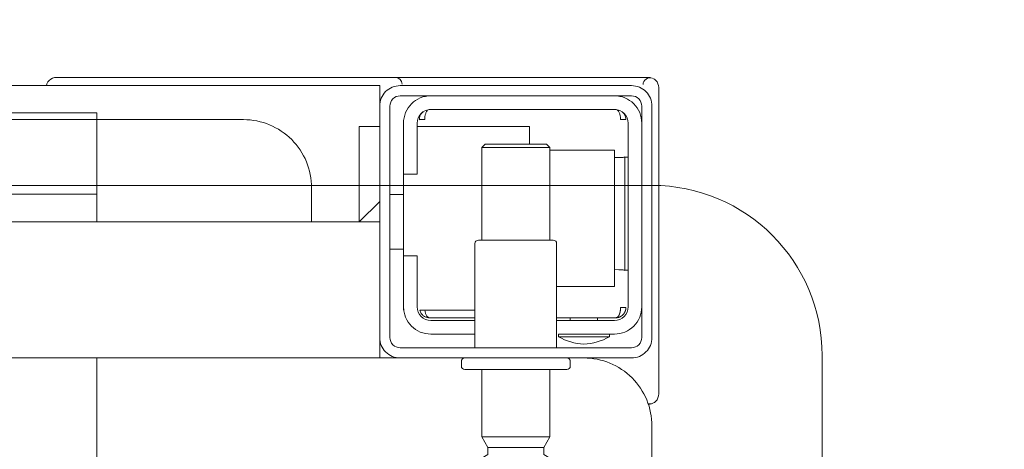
# Model space of a CAD drawing. Header units: millimetres. Extents: x 23192 to 177760, y -399809 to -79279.
# Tile 431 of 656: x 60905.28 to 60919.74, y -195401.5 to -195395.19. Entities that reach past the tile are written whole.
import ezdxf

# ---------------------------------------------------------------- set-up
doc = ezdxf.new("R2010")
doc.units = ezdxf.units.MM
doc.linetypes.add('HIDDEN2', pattern=[4.7625, 3.175, -1.5875])
doc.layers.get('0').update_dxf_attribs({"lineweight": 0})
doc.layers.add('!! 2_WYBURZENIA DO REMONTU', color=7, linetype='Continuous', lineweight=0, true_color=0x4d4d4d, plot=False)
doc.layers.add('!! wymiary osi', color=250, linetype='Continuous', lineweight=9)
doc.layers.add('Dimension (ISO)', color=7, linetype='Continuous', lineweight=25)
doc.layers.add('!!_@ wypos sanit nd', color=7, linetype='Continuous', lineweight=0, plot=False)
doc.styles.add('Note Text (ISO)', font='tahoma.ttf')
doc.styles.add('TXT', font='simplex.shx')
doc.dimstyles.new('Default (ISO)', dxfattribs={"dimscale": 5, "dimtxt": 5, "dimasz": 5, "dimexe": 3.175, "dimexo": 0, "dimgap": 0.762, "dimtad": 1, "dimdec": 0, "dimrnd": 1e-08, "dimzin": 0, "dimtxsty": 'Note Text (ISO)', "dimcen": 0.09, "dimdle": 10, "dimclrd": 256, "dimclre": 256, "dimclrt": 256, "dimazin": 0, "dimtfac": 0.70104, "dimtmove": 0, "dimatfit": 3, "dimfxl": 1, "dimtolj": 1, "dimtzin": 0, "dimlwd": -1, "dimlwe": -1, "dimarcsym": 0})
doc.dimstyles.new('DIM50', dxfattribs={"dimscale": 5, "dimtxt": 2.5, "dimasz": 1.5, "dimexe": 0, "dimexo": 0, "dimgap": 0.5, "dimtad": 1, "dimdec": 4, "dimrnd": 0.5, "dimdsep": 46, "dimtxsty": 'TXT', "dimblk1": 'TICK1', "dimblk2": 'TICK1', "dimsah": 1, "dimcen": 0, "dimse1": 1, "dimse2": 1, "dimclrd": 1, "dimclre": 7, "dimclrt": 9, "dimadec": 0, "dimazin": 0, "dimtfac": 1, "dimtdec": 4, "dimtmove": 2, "dimatfit": 3, "dimldrblk": 'TICK1', "dimfxl": 1, "dimtolj": 1, "dimarcsym": 0})

# ---------------------------------------------------------------- blocks, each defined once
blk = doc.blocks.new('A$C351F644B')
for p, q in [((-20, 17.5), (20, 17.5)), ((22.5, 15), (22.5, 2.5))]:
    blk.add_line(p, q)
blk.add_arc((20, 15), 2.5, 0, 90)
blk = doc.blocks.new('A$Cff2eaf8b')
for points in [[(-0.15993, -0.0325), (-0.17249, -0.0325, 0.405519), (-0.172, -0.032), (-0.172, -0.0313, 0.414214), (-0.1725, -0.0308), (-0.1875, -0.0308, 0.414214), (-0.188, -0.0313), (-0.188, -0.032, 0.405519), (-0.18751, -0.0325), (-0.19, -0.0325, -0.414214), (-0.2, -0.0225), (-0.2, 0.0575, -0.266001), (-0.19506, 0.06612)], [(-0.185, -0.01382), (-0.185, -0.01406, -0.050055), (-0.18485, -0.01432), (-0.18364, -0.01473, -0.719897), (-0.18364, -0.01511), (-0.18485, -0.01552, -0.050055), (-0.185, -0.01578), (-0.185, -0.01606, -0.050055), (-0.18485, -0.01632), (-0.18364, -0.01673, -0.719897), (-0.18364, -0.01711), (-0.18485, -0.01752, -0.050055), (-0.185, -0.01778), (-0.1841, -0.0183), (-0.1841, -0.01936), (-0.185, -0.02092), (-0.185, -0.0308)], [(-0.175, -0.01382), (-0.175, -0.01406, 0.050055), (-0.17515, -0.01432), (-0.17636, -0.01473, 0.719897), (-0.17636, -0.01511), (-0.17515, -0.01552, 0.050055), (-0.175, -0.01578), (-0.175, -0.01606, 0.050055), (-0.17515, -0.01632), (-0.17636, -0.01673, 0.719897), (-0.17636, -0.01711), (-0.17515, -0.01752, 0.050055), (-0.175, -0.01778), (-0.1759, -0.0183), (-0.1759, -0.01936), (-0.175, -0.02092), (-0.175, -0.0308)], [(-0.20011, -0.02584, 0.091301), (-0.20056, -0.02614, 0.198909), (-0.20099, -0.02721)], [(-0.19945, -0.02578, 0.170835), (-0.20011, -0.02584)], [(-0.18625, -0.03562, 0.119096), (-0.19, -0.03454, 0.119096), (-0.19375, -0.03562)], [(-0.186, -0.034), (-0.186, -0.0493, 0.414214), (-0.1855, -0.0498), (-0.1745, -0.0498, 0.414214), (-0.174, -0.0493), (-0.174, -0.034)], [(-0.1985, -0.04, -0.414214), (-0.1945, -0.036), (-0.18625, -0.036), (-0.18625, -0.03562), (-0.19375, -0.03562), (-0.19375, -0.036)], [(-0.174, -0.036), (-0.1675, -0.036, -0.414214), (-0.1635, -0.04), (-0.16353, -0.0395)], [(-0.186, -0.038), (-0.1945, -0.038, 0.414214), (-0.1965, -0.04), (-0.1965, -0.067, 0.414214), (-0.1945, -0.069), (-0.1675, -0.069, 0.414214), (-0.1655, -0.067), (-0.1655, -0.0595), (-0.1635, -0.0595), (-0.1635, -0.04)], [(-0.1635, -0.0475), (-0.1655, -0.0475), (-0.1655, -0.04, 0.414214), (-0.1675, -0.038), (-0.174, -0.038)], [(-0.1945, -0.06193), (-0.19515, -0.06194), (-0.19542, -0.06194), (-0.1956, -0.06194), (-0.19567, -0.06194, 0.116465), (-0.19589, -0.062), (-0.19601, -0.06205), (-0.19601, -0.04535), (-0.19589, -0.0454, 0.116465), (-0.19567, -0.04546), (-0.19542, -0.04546), (-0.19515, -0.04546), (-0.1945, -0.04547)], [(-0.15, -0.0525), (-0.15, -0.0575, 0.414214), (-0.14, -0.0675), (-0.11847, -0.0675), (-0.11847, -0.0525)], [(-0.1675, -0.071, 0.414214), (-0.1635, -0.067), (-0.1635, -0.0595)], [(-0.1985, -0.067, 0.414214), (-0.1945, -0.071)], [(-0.20099, -0.0722, 0.198909), (-0.20056, -0.07326, 0.091301), (-0.20011, -0.07356)], [(-0.16237, -0.07369), (-0.1625, -0.07369), (-0.16269, -0.07369), (-0.16294, -0.07369), (-0.16323, -0.07369), (-0.16357, -0.07369), (-0.16393, -0.07369), (-0.16428, -0.07369), (-0.19771, -0.07369), (-0.19841, -0.07369), (-0.19903, -0.07369), (-0.19948, -0.07369), (-0.19961, -0.07369), (-0.19973, -0.07367), (-0.19984, -0.07365), (-0.20003, -0.07359, 0.517033), (-0.1987, -0.07266)], [(-0.1633, -0.0727, 0.412536), (-0.1623, -0.0737), (-0.11251, -0.0737), (-0.11222, -0.07367), (-0.11194, -0.07358), (-0.11168, -0.07345), (-0.11145, -0.07326), (-0.11126, -0.07304), (-0.11112, -0.07278), (-0.11104, -0.0725)]]:
    blk.add_lwpolyline(points, format="xyb")
for points in [[(-0.11847, -0.0325), (-0.11847, 0.0575), (0.11153, 0.0575), (0.11153, -0.0325)], [(-0.1759, -0.01936), (-0.1841, -0.01936)], [(-0.175, -0.02092), (-0.185, -0.02092)], [(-0.20001, -0.0258), (-0.19988, -0.02576), (-0.19976, -0.02573), (-0.19963, -0.02571), (-0.19948, -0.02571)], [(-0.20099, -0.02721), (-0.20099, -0.0722)], [(-0.16, -0.0355), (-0.16, -0.0325), (0.16, -0.0325), (0.16, -0.0355)], [(-0.16, -0.0485), (-0.16, -0.0365)], [(-0.19478, -0.0384), (-0.186, -0.0384)], [(-0.192, -0.038), (-0.192, -0.0384)], [(-0.188, -0.038), (-0.188, -0.0384)], [(-0.16664, -0.0395), (-0.16666, -0.03934), (-0.16669, -0.03923), (-0.16672, -0.03912), (-0.16675, -0.03902), (-0.16679, -0.03892), (-0.16684, -0.03881), (-0.16689, -0.03872), (-0.16695, -0.03863), (-0.16702, -0.03855), (-0.1671, -0.03848), (-0.16718, -0.03843), (-0.16729, -0.0384), (-0.16718, -0.03841), (-0.16708, -0.03842), (-0.16696, -0.03845), (-0.16686, -0.03848), (-0.16677, -0.03851), (-0.16666, -0.03856), (-0.16657, -0.03861), (-0.16646, -0.03868), (-0.16636, -0.03876), (-0.16627, -0.03884), (-0.16618, -0.03894), (-0.1661, -0.03904), (-0.16603, -0.03915), (-0.16598, -0.03926), (-0.16593, -0.03938), (-0.16589, -0.0395), (-0.174, -0.0395)], [(-0.174, -0.0384), (-0.16722, -0.0384)], [(-0.185, -0.063), (-0.1945, -0.063), (-0.1945, -0.043), (-0.186, -0.043)], [(-0.19591, -0.04539), (-0.19602, -0.04539), (-0.19616, -0.04539), (-0.19632, -0.04539), (-0.1965, -0.04539)], [(-0.1615, -0.0485), (-0.1635, -0.0485)], [(-0.185, -0.0498), (-0.185, -0.06342), (-0.1845, -0.06392), (-0.1755, -0.06392), (-0.175, -0.06342), (-0.175, -0.0498)], [(0.16, -0.0555), (0.157, -0.0525), (0.16, -0.0525), (-0.16, -0.0525), (-0.157, -0.0525), (-0.16, -0.0555)], [(-0.157, -0.0525), (-0.157, -0.0665), (-0.16, -0.0665)], [(0.10602, -0.0525), (0.10602, -0.05658), (-0.11847, -0.05658)], [(-0.1615, -0.0565), (-0.1635, -0.0565)], [(-0.1965, -0.06201), (-0.19632, -0.06201), (-0.19616, -0.06201), (-0.19602, -0.06201), (-0.19591, -0.06201)], [(-0.175, -0.06342), (-0.185, -0.06342)], [(-0.182, -0.06392), (-0.182, -0.0665), (-0.1655, -0.0665)], [(-0.16636, -0.06865), (-0.16625, -0.06854), (-0.16619, -0.06847), (-0.16612, -0.06839), (-0.16606, -0.0683), (-0.16601, -0.0682), (-0.16596, -0.06811), (-0.16592, -0.06801), (-0.16589, -0.0679), (-0.16586, -0.0678), (-0.16584, -0.06769), (-0.16583, -0.06759), (-0.16583, -0.06749), (-0.16593, -0.0675), (-0.16607, -0.0675), (-0.1663, -0.0675), (-0.16641, -0.0675), (-0.16651, -0.0675), (-0.16661, -0.0675), (-0.16661, -0.0676), (-0.16662, -0.0677), (-0.16663, -0.0678), (-0.16664, -0.0679), (-0.16665, -0.068), (-0.16667, -0.06811), (-0.1667, -0.06821), (-0.16673, -0.06831), (-0.16676, -0.06841), (-0.1668, -0.06852), (-0.16685, -0.06862), (-0.1669, -0.06871), (-0.16697, -0.0688), (-0.16704, -0.06887), (-0.16712, -0.06893), (-0.16725, -0.069), (-0.19475, -0.069), (-0.19493, -0.0689), (-0.19501, -0.06882), (-0.19508, -0.06874), (-0.19513, -0.06865), (-0.19518, -0.06855), (-0.19522, -0.06846), (-0.19526, -0.06835), (-0.19529, -0.06825), (-0.19532, -0.06813), (-0.19534, -0.06803), (-0.19536, -0.06793), (-0.19537, -0.06783), (-0.19538, -0.06772), (-0.19539, -0.0676), (-0.19539, -0.0675), (-0.19617, -0.06751), (-0.19616, -0.06762), (-0.19615, -0.06772), (-0.19613, -0.06783), (-0.19611, -0.06793), (-0.19607, -0.06803), (-0.19603, -0.06813), (-0.19598, -0.06823), (-0.19593, -0.06832), (-0.19586, -0.06841), (-0.19579, -0.06849), (-0.19572, -0.06857), (-0.19563, -0.06865)], [(-0.03305, -0.0725), (-0.16, -0.0725), (-0.16, -0.0695)]]:
    blk.add_lwpolyline(points)
for points in [[(-0.2, -0.0695), (-0.2, -0.0355, -0.414214), (-0.197, -0.0325), (-0.163, -0.0325, -0.414214), (-0.16, -0.0355), (-0.16, -0.0695, -0.414214), (-0.163, -0.0725), (-0.197, -0.0725, -0.414214)], [(-0.1615, -0.0355), (-0.1615, -0.0695, -0.414214), (-0.163, -0.071), (-0.197, -0.071, -0.414214), (-0.1985, -0.0695), (-0.1985, -0.0355, -0.414214), (-0.197, -0.034), (-0.163, -0.034, -0.414214)]]:
    blk.add_lwpolyline(points, format="xyb", close=True)
for points in [[(-0.19467, -0.0384), (-0.19467, -0.0384), (-0.19467, -0.0384), (-0.19466, -0.0384), (-0.19466, -0.0384), (-0.19466, -0.0384), (-0.19466, -0.0384), (-0.19466, -0.0384), (-0.19466, -0.0384), (-0.19466, -0.0384), (-0.19466, -0.0384), (-0.19466, -0.0384), (-0.19466, -0.0384), (-0.19466, -0.0384), (-0.19466, -0.0384), (-0.19467, -0.0384), (-0.19467, -0.0384), (-0.19467, -0.0384), (-0.19467, -0.0384), (-0.19467, -0.0384), (-0.19468, -0.0384), (-0.19468, -0.0384), (-0.19468, -0.0384), (-0.19469, -0.0384), (-0.1947, -0.0384), (-0.19471, -0.0384), (-0.19471, -0.0384), (-0.19471, -0.0384), (-0.19471, -0.0384), (-0.19472, -0.0384), (-0.19472, -0.0384), (-0.19472, -0.0384), (-0.19472, -0.03841), (-0.19473, -0.03841), (-0.19473, -0.03841), (-0.19473, -0.03841), (-0.19473, -0.03841), (-0.19473, -0.03841), (-0.19474, -0.03841), (-0.19474, -0.03841), (-0.19474, -0.03841), (-0.19474, -0.03841), (-0.19474, -0.03841), (-0.19474, -0.03841), (-0.19475, -0.03841), (-0.19475, -0.03841), (-0.19475, -0.03841), (-0.19475, -0.03841), (-0.19476, -0.03841), (-0.19476, -0.03841), (-0.19476, -0.03841), (-0.19476, -0.03841), (-0.19477, -0.03842), (-0.19477, -0.03842), (-0.19477, -0.03842), (-0.19478, -0.03842), (-0.19479, -0.03842), (-0.19479, -0.03842), (-0.1948, -0.03843), (-0.19481, -0.03843), (-0.19481, -0.03843), (-0.19482, -0.03844), (-0.19483, -0.03844), (-0.19484, -0.03844), (-0.19484, -0.03845), (-0.19485, -0.03845), (-0.19486, -0.03845), (-0.19486, -0.03846), (-0.19487, -0.03846), (-0.19488, -0.03847), (-0.19489, -0.03847), (-0.19489, -0.03848), (-0.1949, -0.03848), (-0.19491, -0.03849), (-0.19491, -0.03849), (-0.19492, -0.0385), (-0.19493, -0.0385), (-0.19493, -0.03851), (-0.19494, -0.03851), (-0.19495, -0.03852), (-0.19495, -0.03852), (-0.19496, -0.03853), (-0.19497, -0.03854), (-0.19497, -0.03854), (-0.19498, -0.03855), (-0.19499, -0.03856), (-0.19499, -0.03856), (-0.195, -0.03857), (-0.19501, -0.03858), (-0.19501, -0.03859), (-0.19502, -0.03859), (-0.19503, -0.0386), (-0.19503, -0.03861), (-0.19504, -0.03862), (-0.19505, -0.03862), (-0.19505, -0.03863), (-0.19506, -0.03864), (-0.19507, -0.03865), (-0.19507, -0.03866), (-0.19508, -0.03867), (-0.19508, -0.03868), (-0.19509, -0.03869), (-0.1951, -0.03869), (-0.1951, -0.0387), (-0.19511, -0.03871), (-0.19511, -0.03872), (-0.19512, -0.03873), (-0.19512, -0.03874), (-0.19513, -0.03875), (-0.19514, -0.03876), (-0.19514, -0.03877), (-0.19515, -0.03878), (-0.19515, -0.03879), (-0.19516, -0.0388), (-0.19516, -0.03881), (-0.19517, -0.03882), (-0.19517, -0.03884), (-0.19518, -0.03885), (-0.19518, -0.03886), (-0.19519, -0.03887), (-0.1952, -0.03888), (-0.1952, -0.03889), (-0.19521, -0.0389), (-0.19521, -0.03891), (-0.19521, -0.03893), (-0.19522, -0.03894), (-0.19522, -0.03895), (-0.19523, -0.03896), (-0.19523, -0.03897), (-0.19524, -0.03899), (-0.19524, -0.039), (-0.19525, -0.03901), (-0.19525, -0.03902), (-0.19526, -0.03905), (-0.19527, -0.03907), (-0.19528, -0.0391), (-0.19528, -0.03912), (-0.19529, -0.03915), (-0.1953, -0.03918), (-0.19531, -0.0392), (-0.19531, -0.03923), (-0.19532, -0.03926), (-0.19532, -0.03928), (-0.19533, -0.03931), (-0.19533, -0.03933), (-0.19534, -0.03936), (-0.19534, -0.03939), (-0.19535, -0.03941), (-0.19535, -0.03944), (-0.19536, -0.03947), (-0.19536, -0.03949), (-0.19536, -0.03952), (-0.19537, -0.03955), (-0.19537, -0.03957), (-0.19537, -0.0396), (-0.19537, -0.03961), (-0.19537, -0.03962), (-0.19538, -0.03963), (-0.19538, -0.03963), (-0.19538, -0.03964), (-0.19538, -0.03965), (-0.19538, -0.03965), (-0.19538, -0.03966), (-0.19538, -0.03966), (-0.19538, -0.03967), (-0.19538, -0.03967), (-0.19538, -0.03968), (-0.19538, -0.03969), (-0.19538, -0.03969), (-0.19538, -0.0397), (-0.19538, -0.0397), (-0.19538, -0.0397), (-0.19538, -0.03971), (-0.19538, -0.03971), (-0.19538, -0.03972), (-0.19538, -0.03972), (-0.19538, -0.03972), (-0.19538, -0.03973), (-0.19538, -0.03973), (-0.19538, -0.03973), (-0.19538, -0.03974), (-0.19538, -0.03974), (-0.19538, -0.03974), (-0.19538, -0.03974), (-0.19538, -0.03975), (-0.19538, -0.03975), (-0.19538, -0.03975), (-0.19538, -0.03976), (-0.19538, -0.03976), (-0.19538, -0.03977), (-0.19538, -0.03977), (-0.19539, -0.03978), (-0.19539, -0.03978), (-0.19539, -0.03979), (-0.19539, -0.03979), (-0.19539, -0.03979), (-0.19539, -0.0398), (-0.19539, -0.0398), (-0.19539, -0.03981), (-0.19539, -0.03981), (-0.19539, -0.03982), (-0.19538, -0.03982), (-0.19538, -0.03983), (-0.19538, -0.03983), (-0.19538, -0.03984), (-0.19538, -0.03984), (-0.19538, -0.03984), (-0.19538, -0.03985), (-0.19538, -0.03986), (-0.19538, -0.03986), (-0.19538, -0.03987), (-0.19538, -0.03987), (-0.19538, -0.03987), (-0.19538, -0.03988), (-0.19538, -0.03988), (-0.19538, -0.03989), (-0.19538, -0.03989), (-0.19538, -0.03989), (-0.19538, -0.03989), (-0.19538, -0.0399), (-0.19538, -0.0399), (-0.19539, -0.0399), (-0.19539, -0.0399), (-0.19539, -0.0399), (-0.19539, -0.0399), (-0.19539, -0.0399), (-0.19539, -0.03991), (-0.1954, -0.03991), (-0.1954, -0.03991), (-0.1954, -0.03991), (-0.1954, -0.03991), (-0.1954, -0.03991), (-0.19541, -0.03991), (-0.19541, -0.03991), (-0.19542, -0.03991), (-0.19542, -0.03991), (-0.19543, -0.0399), (-0.19544, -0.0399), (-0.19545, -0.0399), (-0.19545, -0.0399), (-0.19546, -0.0399), (-0.19546, -0.0399), (-0.19547, -0.0399), (-0.19547, -0.0399), (-0.19548, -0.0399), (-0.19549, -0.0399), (-0.1955, -0.0399), (-0.1955, -0.0399), (-0.19551, -0.0399), (-0.19552, -0.0399), (-0.19553, -0.0399), (-0.19554, -0.0399), (-0.19555, -0.0399), (-0.19556, -0.0399), (-0.19557, -0.0399), (-0.19558, -0.0399), (-0.19559, -0.0399), (-0.19561, -0.0399), (-0.19564, -0.0399), (-0.19566, -0.0399), (-0.19568, -0.0399), (-0.1957, -0.0399), (-0.19574, -0.0399), (-0.19576, -0.0399), (-0.19578, -0.0399), (-0.19595, -0.0399), (-0.19596, -0.0399), (-0.19598, -0.0399), (-0.19599, -0.0399), (-0.19601, -0.0399), (-0.19602, -0.0399), (-0.19603, -0.0399), (-0.19604, -0.0399), (-0.19605, -0.0399), (-0.19606, -0.0399), (-0.19607, -0.0399), (-0.19608, -0.0399), (-0.19609, -0.0399), (-0.1961, -0.0399), (-0.19611, -0.0399), (-0.19612, -0.0399), (-0.19613, -0.03989), (-0.19614, -0.03989), (-0.19614, -0.03989), (-0.19615, -0.03989), (-0.19615, -0.03989), (-0.19615, -0.03989), (-0.19615, -0.03989), (-0.19616, -0.03989), (-0.19616, -0.03989), (-0.19616, -0.03989), (-0.19616, -0.0399), (-0.19616, -0.0399), (-0.19616, -0.0399), (-0.19616, -0.0399), (-0.19616, -0.0399), (-0.19617, -0.0399), (-0.19617, -0.03991), (-0.19617, -0.03991), (-0.19617, -0.03991), (-0.19617, -0.03991), (-0.19617, -0.03991), (-0.19617, -0.03991), (-0.19617, -0.03991), (-0.19617, -0.03991), (-0.19617, -0.03991), (-0.19617, -0.03991), (-0.19617, -0.0399), (-0.19617, -0.0399), (-0.19617, -0.0399), (-0.19617, -0.03989), (-0.19617, -0.03989), (-0.19617, -0.03989), (-0.19617, -0.03988), (-0.19617, -0.03987), (-0.19617, -0.03986), (-0.19617, -0.03985), (-0.19617, -0.03984), (-0.19617, -0.03984), (-0.19617, -0.03984), (-0.19617, -0.03983), (-0.19617, -0.03983), (-0.19617, -0.03982), (-0.19617, -0.03982), (-0.19617, -0.03981), (-0.19616, -0.0398), (-0.19616, -0.03979), (-0.19616, -0.03979), (-0.19616, -0.03978), (-0.19616, -0.03978), (-0.19616, -0.03977), (-0.19616, -0.03977), (-0.19616, -0.03977), (-0.19616, -0.03976), (-0.19616, -0.03976), (-0.19616, -0.03975), (-0.19616, -0.03975), (-0.19616, -0.03974), (-0.19616, -0.03974), (-0.19616, -0.03973), (-0.19616, -0.03973), (-0.19616, -0.03972), (-0.19616, -0.03972), (-0.19616, -0.03972), (-0.19616, -0.03972), (-0.19616, -0.03971), (-0.19616, -0.03971), (-0.19616, -0.0397), (-0.19615, -0.0397), (-0.19615, -0.0397), (-0.19615, -0.03969), (-0.19615, -0.03969), (-0.19615, -0.03968), (-0.19615, -0.03967), (-0.19615, -0.03967), (-0.19615, -0.03966), (-0.19615, -0.03966), (-0.19615, -0.03965), (-0.19615, -0.03964), (-0.19614, -0.03964), (-0.19614, -0.03963), (-0.19614, -0.03962), (-0.19614, -0.03962), (-0.19614, -0.03961), (-0.19614, -0.0396), (-0.19614, -0.03959), (-0.19613, -0.03958), (-0.19613, -0.03958), (-0.19613, -0.03957), (-0.19613, -0.03955), (-0.19612, -0.03954), (-0.19612, -0.03952), (-0.19611, -0.0395), (-0.19611, -0.03949), (-0.1961, -0.03947), (-0.1961, -0.03945), (-0.19609, -0.03944), (-0.19609, -0.03942), (-0.19608, -0.03941), (-0.19608, -0.03939), (-0.19607, -0.03937), (-0.19607, -0.03936), (-0.19606, -0.03934), (-0.19605, -0.03933), (-0.19605, -0.03931), (-0.19604, -0.0393), (-0.19603, -0.03928), (-0.19603, -0.03927), (-0.19602, -0.03925), (-0.19601, -0.03923), (-0.196, -0.03922), (-0.196, -0.0392), (-0.19599, -0.03919), (-0.19598, -0.03918), (-0.19597, -0.03916), (-0.19596, -0.03915), (-0.19596, -0.03913), (-0.19595, -0.03912), (-0.19594, -0.0391), (-0.19593, -0.03909), (-0.19592, -0.03907), (-0.19591, -0.03906), (-0.1959, -0.03905), (-0.19589, -0.03903), (-0.19588, -0.03902), (-0.19587, -0.03901), (-0.19586, -0.03899), (-0.19585, -0.03898), (-0.19584, -0.03897), (-0.19583, -0.03895), (-0.19582, -0.03894), (-0.19581, -0.03893), (-0.1958, -0.03891), (-0.19579, -0.0389), (-0.19577, -0.03889), (-0.19576, -0.03888), (-0.19575, -0.03886), (-0.19574, -0.03885), (-0.19573, -0.03884), (-0.19572, -0.03883), (-0.1957, -0.03882), (-0.19569, -0.0388), (-0.19568, -0.03879), (-0.19567, -0.03878), (-0.19565, -0.03877), (-0.19564, -0.03876), (-0.19563, -0.03875), (-0.19562, -0.03874), (-0.1956, -0.03873), (-0.19559, -0.03872), (-0.19558, -0.03871), (-0.19556, -0.0387), (-0.19555, -0.03869), (-0.19554, -0.03868), (-0.19552, -0.03867), (-0.19551, -0.03866), (-0.19549, -0.03865), (-0.19548, -0.03864), (-0.19547, -0.03863), (-0.19545, -0.03862), (-0.19544, -0.03861), (-0.19542, -0.0386), (-0.19541, -0.0386), (-0.19539, -0.03859), (-0.19538, -0.03858), (-0.19536, -0.03857), (-0.19535, -0.03856), (-0.19533, -0.03856), (-0.19532, -0.03855), (-0.1953, -0.03854), (-0.19529, -0.03853), (-0.19527, -0.03853), (-0.19526, -0.03852), (-0.19524, -0.03851), (-0.19522, -0.03851), (-0.19521, -0.0385), (-0.19519, -0.0385), (-0.19518, -0.03849), (-0.19516, -0.03848), (-0.19515, -0.03848), (-0.19513, -0.03847), (-0.19511, -0.03847), (-0.1951, -0.03846), (-0.19508, -0.03846), (-0.19506, -0.03845), (-0.19505, -0.03845), (-0.19503, -0.03845), (-0.19502, -0.03844), (-0.195, -0.03844), (-0.19498, -0.03843), (-0.19497, -0.03843), (-0.19495, -0.03843), (-0.19493, -0.03842), (-0.19492, -0.03842), (-0.19491, -0.03842), (-0.1949, -0.03842), (-0.19489, -0.03842), (-0.19488, -0.03842), (-0.19487, -0.03841), (-0.19486, -0.03841), (-0.19485, -0.03841), (-0.19484, -0.03841), (-0.19483, -0.03841), (-0.19481, -0.03841), (-0.1948, -0.03841), (-0.19479, -0.03841), (-0.19479, -0.03841), (-0.19478, -0.03841), (-0.19478, -0.0384), (-0.19477, -0.0384), (-0.19477, -0.0384), (-0.19476, -0.0384), (-0.19475, -0.0384), (-0.19474, -0.0384), (-0.19474, -0.0384), (-0.19473, -0.0384), (-0.19473, -0.0384), (-0.19471, -0.0384), (-0.19471, -0.0384), (-0.1947, -0.0384), (-0.1947, -0.0384), (-0.19469, -0.0384), (-0.19469, -0.0384), (-0.19469, -0.0384), (-0.19469, -0.0384), (-0.19468, -0.0384), (-0.19468, -0.0384), (-0.19468, -0.0384), (-0.19468, -0.0384), (-0.19467, -0.0384), (-0.19467, -0.0384), (-0.19467, -0.0384)], [(-0.11847, -0.0685), (0.11153, -0.0685), (0.11153, -0.0675), (-0.11847, -0.0675)]]:
    blk.add_lwpolyline(points, close=True)
blk = doc.blocks.new('*D1419')
at = {"layer": 'DEFPOINTS', "color": 0, "transparency": 16777216}
for p in [(-689.76, 120.19), (510.24, 120.19), (510.24, 18.75)]:
    blk.add_point(p, dxfattribs=at)
at = {"layer": 'Dimension (ISO)', "transparency": 16777216}
for p, q in [((-689.76, 120.19), (-689.76, 2.88)), ((510.24, 120.19), (510.24, 2.88)), ((-664.76, 18.75), (485.24, 18.75))]:
    blk.add_line(p, q, dxfattribs=at)
for points in [[(-664.76, 22.92), (-664.76, 14.58), (-689.76, 18.75)], [(485.24, 22.92), (485.24, 14.58), (510.24, 18.75)]]:
    blk.add_solid(points, dxfattribs=at)
at = {"layer": 'Dimension (ISO)', "lineweight": 9, "transparency": 16777216, "insert": (-160.63, 48.6), "char_height": 25, "attachment_point": 1, "style": 'Note Text (ISO)'}
blk.add_mtext('\\A1;1200', dxfattribs=at)
blk = doc.blocks.new('TICK1')
at = {"color": 0}
for p, q in [((0, -1.4), (0, 1.4)), ((0, 0), (-1, 0))]:
    blk.add_line(p, q, dxfattribs=at)
at = {"color": 2}
blk.add_line((-1, -1), (1, 1), dxfattribs=at)
blk = doc.blocks.new('*D2758')
at = {"layer": '!! wymiary osi', "color": 1, "lineweight": -2, "transparency": 16777216}
blk.add_line((60901.047, -195260.628), (60901.047, -195407.628), dxfattribs=at)
at = {"layer": 'DEFPOINTS', "color": 0, "transparency": 16777216}
for p in [(60824.567, -195253.128), (60824.567, -195415.128), (60901.047, -195415.128)]:
    blk.add_point(p, dxfattribs=at)
at = {"layer": '!! wymiary osi', "color": 1, "lineweight": -2, "transparency": 16777216, "xscale": 7.5, "yscale": 7.5, "zscale": 7.5}
for p, rotation in [((60901.047, -195253.128), 90), ((60901.047, -195415.128), 270)]:
    blk.add_blockref('TICK1', p, dxfattribs=dict(at, rotation=rotation))
at = {"layer": '!! wymiary osi', "color": 9, "transparency": 16777216, "insert": (60892.297, -195272.907), "char_height": 12.5, "attachment_point": 5, "rotation": 90, "style": 'TXT'}
blk.add_mtext('\\A1;162', dxfattribs=at)
blk = doc.blocks.new('A$C11ef928a')
at = {"layer": 'Dimension (ISO)', "lineweight": 9}
dim = blk.add_linear_dim(base=(510.24, 18.75), p1=(-689.76, 120.19), p2=(510.24, 120.19), angle=180, dimstyle='Default (ISO)', override={"dimdec": 0, "dimlfac": 1, "dimtp": 0, "dimtm": 0, "dimtdec": 2, "dimtofl": 0, "dimatfit": 1}, dxfattribs=at)
dim.commit()
dim.dimension.update_dxf_attribs({"geometry": '*D1419', "text_midpoint": (-125.68, 18.75), "dimtype": 128})

msp = doc.modelspace()

# ---------------------------------------------------------------- block references
at = {"layer": '!! 2_WYBURZENIA DO REMONTU', "linetype": 'HIDDEN2', "ltscale": 3}
msp.add_blockref('A$C351F644B', (60894.56735, -195415.12813), dxfattribs=at)
at = {"layer": '!!_@ wypos sanit nd', "xscale": 100, "yscale": 100, "zscale": 100, "rotation": 180}
msp.add_blockref('A$Cff2eaf8b', (60894.56718, -195403.41209), dxfattribs=at)
at = {"xscale": -0.1, "yscale": 0.1, "zscale": 0.1, "rotation": 90}
msp.add_blockref('A$C11ef928a', (82225.12684, -195364.3052), dxfattribs=at)

# ---------------------------------------------------------------- dimensions: what is measured, and where the dimension line sits
at = {"layer": '!! wymiary osi'}
dim = msp.add_linear_dim(base=(60901.04731, -195415.12813), p1=(60824.56735, -195253.12813), p2=(60824.56735, -195415.12813), angle=90, dimstyle='DIM50', dxfattribs=at)
dim.commit()
dim.dimension.update_dxf_attribs({"geometry": '*D2758', "text_midpoint": (60892.29731, -195272.90709), "dimtype": 160})

doc.saveas('drawing.dxf')
